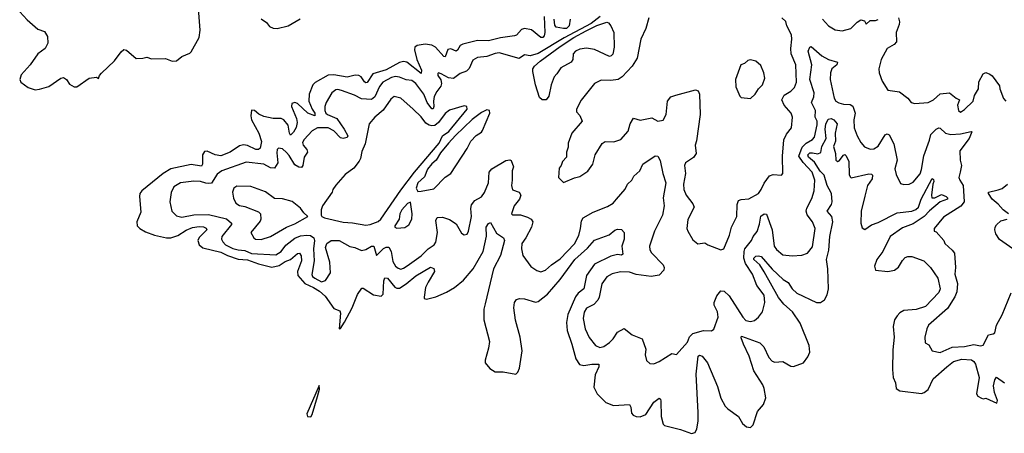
# Model space of a CAD drawing. Extents: x 2199565 to 2323334, y 894172 to 1018966.
# Tile 432 of 440: x 2303570 to 2310892, y 1009620 to 1012701. Entities that reach past the tile are written whole.
import ezdxf

# ---------------------------------------------------------------- set-up
doc = ezdxf.new("R2010")
doc.units = 0

msp = doc.modelspace()

# ---------------------------------------------------------------- linework, layer by layer
at = {"layer": '0CON10XD'}
for points in [[(2303570, 1012760), (2303625, 1012700.5), (2303705, 1012630.8), (2303755, 1012613.8), (2303777.5, 1012575), (2303778.8, 1012525), (2303758.8, 1012485), (2303705, 1012447.5), (2303647.3, 1012365), (2303580.2, 1012289.8), (2303570.8, 1012255), (2303578.8, 1012235), (2303634.2, 1012195), (2303685, 1012179.5), (2303717.6, 1012182.4), (2303787.6, 1012202.4), (2303875, 1012264), (2303895, 1012270), (2303918, 1012255), (2303939.5, 1012219.5), (2303975, 1012201.2), (2303995, 1012200.8), (2304087.5, 1012265), (2304141.7, 1012271.7), (2304156.4, 1012263.6), (2304162.5, 1012285), (2304177.6, 1012302.4), (2304275.4, 1012394.6), (2304325, 1012462), (2304345, 1012479.4), (2304365, 1012474.2), (2304435, 1012412.5), (2304485, 1012413.3), (2304515, 1012422.5), (2304549.3, 1012409.3), (2304655, 1012412), (2304705, 1012391.2), (2304735, 1012393.8), (2304775, 1012425.8), (2304835, 1012450.6), (2304845, 1012461.4), (2304905, 1012568.8), (2304913, 1012623), (2304899.2, 1012785)], [(2307470.6, 1012725), (2307474.6, 1012605), (2307469.9, 1012580.1), (2307461.4, 1012568.6), (2307445, 1012567.9), (2307375, 1012626.1), (2307325, 1012635.4), (2307301.5, 1012628.5), (2307263.7, 1012586.3), (2307250.6, 1012579.4), (2307146.1, 1012566.1), (2307055, 1012543.8), (2306974.7, 1012544.7), (2306865, 1012519.6), (2306845, 1012508.2), (2306825, 1012473.6), (2306815, 1012466.8), (2306775, 1012483.6), (2306755, 1012479.1), (2306735, 1012424.6), (2306725, 1012425.4), (2306662.1, 1012495), (2306635, 1012510.3), (2306585, 1012518.4), (2306525, 1012508.5), (2306509.3, 1012495), (2306505.2, 1012475), (2306522.3, 1012405), (2306557.1, 1012325), (2306555, 1012300), (2306448.8, 1012385), (2306425, 1012388.9), (2306395, 1012380.8), (2306295, 1012326.9), (2306195, 1012297.5), (2306155, 1012231.8), (2306145, 1012229.6), (2306135, 1012237.5), (2306108.3, 1012275), (2306092.9, 1012285), (2306065, 1012286.3), (2306005, 1012273), (2305905, 1012289.4), (2305865, 1012288.3), (2305768.2, 1012231.8), (2305749.2, 1012215), (2305722.8, 1012147.2), (2305720.7, 1012095), (2305743.9, 1012033.9), (2305765.8, 1012005), (2305765.6, 1011984.4), (2305712.6, 1012005), (2305635, 1012077.5), (2305615, 1012084.1), (2305593.3, 1012076.7), (2305592, 1012055), (2305629.1, 1011965), (2305633.8, 1011935), (2305625, 1011898.8), (2305605, 1011862.1), (2305585, 1011841.1), (2305575.4, 1011855.4), (2305566, 1011915), (2305535, 1011954.7), (2305515, 1011963.8), (2305455, 1011963.6), (2305385, 1011979.7), (2305347.6, 1011997.6), (2305315, 1012023.8), (2305295, 1012026.2), (2305290, 1011985), (2305294.1, 1011955), (2305347.8, 1011855), (2305367.5, 1011792.5), (2305357.9, 1011745), (2305345, 1011732.9), (2305325, 1011733.4), (2305264.2, 1011764.2), (2305235, 1011769.6), (2305205, 1011762.2), (2305135, 1011714.7), (2305065, 1011686.8), (2305023.7, 1011693.7), (2304965, 1011720.4), (2304945, 1011719.5), (2304929.6, 1011695), (2304928.8, 1011625), (2304921.2, 1011608.8), (2304845, 1011621.8), (2304695, 1011589.5), (2304637.5, 1011555), (2304478.5, 1011425), (2304464.6, 1011405), (2304460, 1011385), (2304471.7, 1011268.3), (2304440.9, 1011195), (2304444.6, 1011165), (2304463.8, 1011145), (2304505, 1011120.8), (2304573.6, 1011095), (2304662, 1011075), (2304695, 1011076.3), (2304745, 1011093.8), (2304807.6, 1011132.4), (2304855, 1011152.7), (2304905, 1011160), (2304937.8, 1011157.8), (2304957.3, 1011147.3), (2304961.5, 1011135), (2304905, 1011078.9), (2304893.8, 1011055), (2304903.8, 1011025), (2304930.9, 1011000.9), (2305065, 1010969.6), (2305115, 1010945.1), (2305195, 1010917.6), (2305265, 1010913.1), (2305345, 1010882.8), (2305445, 1010858.3), (2305499.3, 1010870.7), (2305545, 1010900.3), (2305585, 1010913.9), (2305635, 1010958.2), (2305651.8, 1010961.8), (2305663.1, 1010943.1), (2305665.7, 1010905), (2305636.8, 1010825), (2305638.9, 1010795), (2305690.1, 1010735), (2305755.8, 1010705.8), (2305798.9, 1010678.9), (2305840.9, 1010640.9), (2305905, 1010550.5), (2305951.3, 1010531.3), (2305956.2, 1010513.8), (2305945, 1010397.5), (2305955, 1010400), (2305985, 1010448.5), (2306041.6, 1010555), (2306083.2, 1010655), (2306115, 1010700.6), (2306125, 1010700), (2306200.6, 1010650.6), (2306258.1, 1010641.9), (2306273.5, 1010656.5), (2306278.4, 1010755), (2306285, 1010778.5), (2306305, 1010774.6), (2306359.6, 1010709.6), (2306375, 1010702.1), (2306395, 1010702.4), (2306445, 1010732.2), (2306515, 1010793.3), (2306625, 1010857.3), (2306648.5, 1010848.5), (2306654.4, 1010825), (2306606.8, 1010745), (2306588.5, 1010705), (2306578.1, 1010635), (2306577.5, 1010625), (2306595, 1010620), (2306665, 1010636.8), (2306745, 1010672.3), (2306802.7, 1010705), (2306870.2, 1010759.8), (2306941.6, 1010845), (2307015.9, 1010975), (2307041.3, 1011088.7), (2307039.1, 1011155), (2307055, 1011184), (2307070, 1011190), (2307115, 1011110.6), (2307166.7, 1011075), (2307175.6, 1011055), (2307144.2, 1010945), (2307093.3, 1010845), (2307030.3, 1010585), (2307022.6, 1010545), (2307022.4, 1010465), (2307064.2, 1010305), (2307057.1, 1010255), (2307030.5, 1010165), (2307032.3, 1010145), (2307065, 1010103.1), (2307105, 1010076.9), (2307165, 1010077), (2307259.3, 1010060.7), (2307275, 1010074.4), (2307286.5, 1010105), (2307307.2, 1010235), (2307292.8, 1010335), (2307256.2, 1010463.8), (2307244.6, 1010555), (2307249.2, 1010595), (2307264.4, 1010615.6), (2307285.8, 1010624.2), (2307325, 1010620.6), (2307405, 1010597.8), (2307425, 1010602.2), (2307495, 1010656.2), (2307589.7, 1010765), (2307697, 1010915), (2307791.3, 1010998.7), (2307845, 1011058.2), (2307952.4, 1011097.6), (2307995, 1011133.3), (2308015, 1011140.8), (2308045, 1011138), (2308065.8, 1011115), (2308064.3, 1011065), (2308047.5, 1011015), (2308055.6, 1010954.4), (2308045, 1010948), (2308015, 1010952), (2307965, 1010938.9), (2307845, 1010880.3), (2307784.5, 1010795), (2307765, 1010697.1), (2307722.1, 1010665), (2307702.9, 1010637.1), (2307646.4, 1010505), (2307636.7, 1010446.7), (2307641.2, 1010385), (2307674.7, 1010284.7), (2307706.7, 1010175), (2307731.8, 1010131.8), (2307764.6, 1010124.6), (2307824.2, 1010135.8), (2307876, 1010135), (2307876.9, 1010115), (2307850.3, 1010055), (2307839.6, 1009965), (2307864.7, 1009914.7), (2307929.2, 1009849.2), (2307985, 1009826.4), (2308105, 1009836), (2308114.2, 1009815), (2308120.7, 1009770.7), (2308130.8, 1009755), (2308155.4, 1009745.4), (2308185, 1009743.3), (2308225, 1009761.2), (2308285, 1009853.1), (2308325, 1009883.1), (2308335.4, 1009875.4), (2308338.9, 1009858.9), (2308340.3, 1009745), (2308355, 1009689.4), (2308365, 1009678.9), (2308485, 1009649.3), (2308565, 1009620), (2308593.4, 1009626.6), (2308606.4, 1009653.6), (2308615, 1009710), (2308616, 1009774), (2308601.5, 1010061.5), (2308615.8, 1010195), (2308625, 1010201.9), (2308645, 1010195.6), (2308685, 1010144.5), (2308757.9, 1009967.9), (2308785, 1009880.9), (2308815, 1009822.7), (2308835, 1009801.8), (2308916.2, 1009745), (2308945, 1009693.8), (2308975, 1009668.8), (2309005, 1009663.3), (2309025, 1009682.5), (2309057.3, 1009782.7), (2309101.2, 1009835), (2309117.5, 1009885), (2309105.7, 1009954.3), (2309095, 1009981.2), (2309028.1, 1010085), (2308995.5, 1010195.5), (2308953.3, 1010285), (2308935, 1010332.5), (2308936.7, 1010343.3), (2309075, 1010293.6), (2309104.5, 1010265), (2309140.8, 1010185), (2309165, 1010157.5), (2309185, 1010151.2), (2309245, 1010156.1), (2309305, 1010119.2), (2309325, 1010118.9), (2309398.1, 1010145), (2309431.1, 1010188.9), (2309444.6, 1010225.4), (2309441.3, 1010275), (2309375, 1010441.2), (2309315.6, 1010525), (2309251.7, 1010581.7), (2309212.1, 1010632.1), (2309106.1, 1010823.9), (2309074.7, 1010875), (2309028.7, 1010915), (2309029.6, 1010925), (2309045, 1010938.5), (2309065, 1010942.3), (2309085, 1010937.7), (2309165, 1010843.4), (2309246.4, 1010765), (2309285, 1010742.5), (2309313.9, 1010695), (2309348.9, 1010665), (2309495, 1010595.5), (2309525, 1010594.4), (2309555, 1010613.3), (2309575, 1010650.8), (2309584.3, 1010695), (2309579, 1010845), (2309569.2, 1010915), (2309587.4, 1010985), (2309595.4, 1011085), (2309616.6, 1011195), (2309608.3, 1011235), (2309575.4, 1011275), (2309606.7, 1011325), (2309612.3, 1011345), (2309607.4, 1011405), (2309590.4, 1011439.6)], [(2307886.2, 1012723.8), (2307818.5, 1012671.5), (2307620, 1012565), (2307425, 1012448.1), (2307365, 1012431.8), (2307325, 1012440), (2307285, 1012411.9), (2307135, 1012454.6), (2307105, 1012450), (2307045, 1012425.4), (2306975, 1012418.1), (2306940.6, 1012399.4), (2306911.7, 1012338.3), (2306893.6, 1012316.4), (2306845, 1012299.5), (2306795, 1012262.2), (2306758.3, 1012268.3), (2306705, 1012298.1), (2306685, 1012303.8), (2306680.3, 1012299.7), (2306679.2, 1012285), (2306702.1, 1012252.1), (2306706.6, 1012225), (2306701.4, 1012205), (2306671.1, 1012165), (2306652.6, 1012127.4), (2306647, 1012095), (2306650.3, 1012055), (2306645, 1012037.5), (2306635, 1012035.6), (2306599.6, 1012085), (2306575.7, 1012145.7), (2306515, 1012224.6), (2306485, 1012247.5), (2306445, 1012252.7), (2306393.7, 1012273.6), (2306365, 1012276.6), (2306335, 1012271.2), (2306269.5, 1012235), (2306246, 1012204), (2306212.1, 1012125), (2306185, 1012107.4), (2306111.8, 1012111.8), (2306058.6, 1012138.6), (2305963, 1012173), (2305935, 1012180.6), (2305922, 1012178), (2305891.9, 1012155), (2305848.8, 1012085), (2305838, 1012055), (2305838.4, 1012025), (2305845.6, 1012005.6), (2305858.8, 1011995), (2305928.6, 1011965), (2305983.2, 1011885), (2306010, 1011835), (2306005, 1011823.5), (2305975, 1011815.4), (2305955, 1011820.9), (2305905, 1011871.8), (2305865, 1011895.6), (2305785, 1011895.4), (2305745, 1011872.5), (2305685, 1011807.5), (2305673.5, 1011785), (2305679.1, 1011765), (2305704.7, 1011735), (2305709.3, 1011715), (2305685, 1011676.9), (2305676.7, 1011615), (2305665, 1011600.4), (2305645, 1011601.5), (2305615, 1011619.1), (2305575, 1011688.8), (2305555, 1011712.3), (2305525, 1011739.4), (2305495.7, 1011744.3), (2305485, 1011733.3), (2305481.5, 1011708.5), (2305488.8, 1011635), (2305465, 1011594.4), (2305435, 1011597.3), (2305385, 1011624.1), (2305255, 1011640.5), (2305074.3, 1011575.7), (2305039.6, 1011550.4), (2304996, 1011484), (2304975, 1011479.7), (2304954.3, 1011484.3), (2304915, 1011496.8), (2304865, 1011499.1), (2304764.7, 1011485.3), (2304716.9, 1011455), (2304697.4, 1011412.6), (2304685.6, 1011345), (2304701.4, 1011275), (2304735, 1011239.2), (2304775, 1011229.4), (2304865, 1011246.5), (2304975, 1011250.3), (2305108.6, 1011218.6), (2305146.2, 1011185), (2305146, 1011175), (2305072.9, 1011085), (2305070.8, 1011065), (2305080, 1011045), (2305100.5, 1011025), (2305155, 1010997.4), (2305195, 1010986.4), (2305245, 1010982.4), (2305295, 1010958.4), (2305475, 1010949.1), (2305514.6, 1010975), (2305549.3, 1011020.7), (2305615.9, 1011074.1), (2305658.6, 1011091.4), (2305705, 1011097.1), (2305732.9, 1011092.9), (2305756.2, 1011075), (2305761.6, 1011055), (2305754.7, 1010995), (2305760.8, 1010905), (2305742.8, 1010802.8), (2305748.6, 1010788.6), (2305764.3, 1010775), (2305815, 1010749.5), (2305845, 1010757.5), (2305881.8, 1010815), (2305877.1, 1010895), (2305843.3, 1011005), (2305855, 1011034), (2305885, 1011056.7), (2305945, 1011057.1), (2306025, 1011012.5), (2306063, 1011003), (2306111.2, 1010981.2), (2306145, 1010988.6), (2306185, 1011013.8), (2306203.9, 1011013.9), (2306223.6, 1010943.6), (2306275, 1010996.2), (2306295, 1011007.5), (2306315, 1011007.3), (2306332.8, 1010975), (2306345, 1010900.8), (2306365, 1010865.6), (2306385, 1010848.9), (2306405, 1010843.6), (2306425, 1010849.2), (2306452.3, 1010867.7), (2306555, 1010943.2), (2306606.4, 1010995), (2306651.5, 1011025), (2306665, 1011044.3), (2306677.5, 1011115), (2306665.6, 1011205), (2306673.6, 1011226.4), (2306715, 1011228.8), (2306765, 1011213.6), (2306815, 1011179.4), (2306855, 1011110.8), (2306875, 1011097.5), (2306896.4, 1011103.6), (2306907.8, 1011125), (2306930.9, 1011235), (2306925.4, 1011295), (2306929.2, 1011320.8), (2306955, 1011354.4), (2307005, 1011381.5), (2307027.4, 1011412.6), (2307055.4, 1011485.4), (2307061.5, 1011565), (2307080.8, 1011589.2), (2307185, 1011652), (2307215, 1011656.7), (2307225, 1011652.5), (2307241.2, 1011605), (2307232, 1011575), (2307232.5, 1011505), (2307226.1, 1011465), (2307235, 1011434.4), (2307284, 1011415), (2307296.5, 1011395), (2307287.3, 1011365), (2307247.3, 1011315), (2307227.5, 1011255), (2307235, 1011247.5), (2307295, 1011247.5), (2307345, 1011230), (2307372.5, 1011215), (2307386.5, 1011195), (2307376, 1011155), (2307333.9, 1011076.1), (2307304.6, 1011035), (2307301.4, 1010995), (2307311.9, 1010945), (2307372.2, 1010862.2), (2307415, 1010833.1), (2307445, 1010822.2), (2307480.8, 1010835), (2307525.5, 1010875), (2307589.9, 1010920.1), (2307695, 1011032.5), (2307726.9, 1011093.1), (2307741.2, 1011145), (2307748, 1011202), (2307760, 1011225), (2307835, 1011268.2), (2307941.4, 1011308.6), (2307982.5, 1011335), (2308007.1, 1011362.9)], [(2305366.1, 1012706.1), (2305405, 1012680), (2305428.8, 1012648.8), (2305455, 1012637.3), (2305485.4, 1012634.6), (2305565.4, 1012654.6), (2305655, 1012707.9)], [(2307663.2, 1012705), (2307655.3, 1012655), (2307635, 1012636.1), (2307615, 1012634.2), (2307560.6, 1012645), (2307550.2, 1012660.2), (2307545.6, 1012705)], [(2308247.5, 1012715), (2308225.7, 1012635), (2308189.1, 1012555), (2308161.1, 1012415), (2308125, 1012355.6), (2308051.4, 1012275), (2308020, 1012255), (2307965, 1012246.9), (2307895, 1012250.8), (2307845, 1012224.3), (2307745, 1012102), (2307711.4, 1012035), (2307711.4, 1012015), (2307736.4, 1011986.4), (2307752.5, 1011945), (2307675.7, 1011854.3), (2307648.8, 1011781.2), (2307647.6, 1011752.4), (2307635.7, 1011715), (2307635, 1011677.5), (2307606.7, 1011645), (2307597.5, 1011615), (2307582.5, 1011595), (2307577.5, 1011525), (2307615, 1011487.5), (2307695, 1011523.3), (2307735, 1011533.3), (2307795, 1011573.3), (2307831.2, 1011625), (2307849.2, 1011695), (2307900.9, 1011779.1), (2307923, 1011793), (2307988.8, 1011791.2), (2308041.3, 1011808.7), (2308095, 1011871.2), (2308110, 1011925), (2308135, 1011966.7), (2308185, 1011953.1), (2308270.5, 1011970.5), (2308315, 1011944), (2308355, 1011951.2), (2308377.1, 1011995), (2308386.6, 1012093.4), (2308413.2, 1012126.8), (2308449.2, 1012139.2), (2308595, 1012177.5), (2308615, 1012171.2), (2308626.4, 1012146.4), (2308630.6, 1011995), (2308602.7, 1011797.3), (2308592.9, 1011765), (2308601.5, 1011705), (2308581.4, 1011675), (2308520.8, 1011635), (2308512.7, 1011615), (2308520.6, 1011555), (2308505.6, 1011475.6), (2308509.5, 1011435), (2308525.8, 1011395), (2308575, 1011330), (2308584.5, 1011305), (2308537.3, 1011212.7), (2308532, 1011145), (2308537.5, 1011125), (2308575, 1011060), (2308611.7, 1011031.7), (2308665, 1011040), (2308687.5, 1011025), (2308785, 1010986.7), (2308806, 1010995), (2308849.2, 1011095)], [(2308849.2, 1011095), (2308864.2, 1011155), (2308902.2, 1011235), (2308904.6, 1011325), (2308916.3, 1011353.7), (2308935, 1011361.6), (2308992.4, 1011367.6), (2309063.3, 1011406.7), (2309084.4, 1011435), (2309106, 1011484), (2309145, 1011538.6), (2309173.4, 1011546.6), (2309235, 1011543.8), (2309244.2, 1011555.8), (2309241.4, 1011685), (2309251.9, 1011805), (2309271.5, 1011848.5), (2309309.2, 1011895), (2309316.7, 1011975), (2309306.7, 1012005), (2309254.2, 1012064.2), (2309236.4, 1012105), (2309255, 1012138.9), (2309305, 1012168.2), (2309331.9, 1012195), (2309346.5, 1012235), (2309340.9, 1012365), (2309307.4, 1012447.4), (2309305.5, 1012485), (2309312.3, 1012555), (2309308.9, 1012588.9), (2309275.6, 1012655), (2309266.4, 1012686.4), (2309238, 1012715)], [(2309540.8, 1012705), (2309585, 1012654.4), (2309635, 1012625.7), (2309685, 1012617.1), (2309751.2, 1012635), (2309798.3, 1012681.7), (2309825, 1012699.4), (2309851.4, 1012691.4), (2309865, 1012667.5), (2309895, 1012694), (2309935, 1012694.4), (2309955, 1012701.9)], [(2310104.3, 1012715), (2310111.4, 1012685), (2310110.6, 1012665), (2310087.5, 1012605), (2310089.2, 1012535), (2310074, 1012515), (2310020.9, 1012485), (2309975.5, 1012404.5), (2309959.2, 1012335), (2309961.2, 1012305), (2309982.6, 1012242.6), (2310025.6, 1012175.6), (2310113, 1012163), (2310174, 1012115), (2310198.8, 1012085), (2310227, 1012077), (2310325.8, 1012084.2), (2310365.6, 1012105), (2310415, 1012148.1), (2310485, 1012155.6), (2310535, 1012115.7), (2310557.5, 1012105), (2310543.1, 1012065), (2310550, 1012025), (2310565, 1012012.5), (2310595, 1012032.5), (2310660, 1012095), (2310671.2, 1012135), (2310700.5, 1012185), (2310701.3, 1012238.7), (2310735, 1012296.7), (2310755, 1012308), (2310785, 1012294.2), (2310801.3, 1012281.3), (2310857, 1012207), (2310857.5, 1012185), (2310885, 1012112.5), (2310902.5, 1012095)], [(2307455, 1012104), (2307435, 1012121.2), (2307406.5, 1012216.5), (2307385.3, 1012315.3), (2307386.3, 1012335), (2307397.4, 1012355), (2307439.2, 1012390.8), (2307589.6, 1012500.4), (2307691.7, 1012568.3), (2307781.6, 1012618.4), (2307861.9, 1012658.1), (2307935, 1012682.2), (2307947.9, 1012677.9), (2307965.7, 1012655), (2307987.1, 1012605), (2307990.8, 1012495), (2307980.6, 1012445), (2307969.2, 1012430.8), (2307955, 1012425.6), (2307845, 1012478.9), (2307785, 1012487.5), (2307735, 1012480.5), (2307702.5, 1012465), (2307684.6, 1012445.4), (2307682.9, 1012405), (2307670.8, 1012385), (2307595, 1012342.9), (2307565, 1012298.6), (2307545, 1012274), (2307521.5, 1012215), (2307505, 1012130), (2307485, 1012104.2), (2307455, 1012104)], [(2308007.1, 1011362.9), (2308071.9, 1011438.1), (2308090, 1011475), (2308123.1, 1011505), (2308136.9, 1011535), (2308181.1, 1011575), (2308204.5, 1011625.5), (2308295, 1011686.2), (2308315, 1011683.3), (2308333, 1011653), (2308352.7, 1011555), (2308375.3, 1011485), (2308356.2, 1011375), (2308362.5, 1011315), (2308349.6, 1011245), (2308289.6, 1011125), (2308253, 1011013), (2308256.1, 1010986.1), (2308268.5, 1010965), (2308355.6, 1010875), (2308362.7, 1010855), (2308358.8, 1010835), (2308325, 1010797.5), (2308265, 1010787.2), (2308155, 1010803.9), (2308105, 1010819.6), (2308038.3, 1010821.7), (2307975, 1010808.1), (2307935.8, 1010785), (2307897.8, 1010732.2), (2307878.9, 1010635), (2307868.9, 1010611.1), (2307839.8, 1010580.2), (2307785, 1010552.9), (2307766.9, 1010523.1), (2307760.8, 1010475), (2307775, 1010398.8), (2307805, 1010334), (2307853.1, 1010273.1), (2307885, 1010258.8), (2307915, 1010267.3), (2307955, 1010295.5), (2307983.3, 1010325), (2308015, 1010374), (2308065, 1010402), (2308125, 1010354), (2308198.8, 1010325), (2308225.9, 1010245.9), (2308221.2, 1010205), (2308232.3, 1010162.3), (2308255, 1010140), (2308285, 1010136.7), (2308325, 1010153.8), (2308420, 1010215), (2308455, 1010207.5), (2308535, 1010300), (2308550.3, 1010339.7), (2308575.4, 1010364.6), (2308655, 1010386.7), (2308715.5, 1010384.5), (2308732.9, 1010395), (2308763.1, 1010485), (2308758.2, 1010525), (2308733.8, 1010575), (2308733.5, 1010595), (2308754.7, 1010645.3), (2308785, 1010682.5), (2308808.7, 1010678.7), (2308846.7, 1010645), (2308947.5, 1010485), (2308970.5, 1010460.5), (2309005, 1010454), (2309035, 1010461.5), (2309065, 1010485.7), (2309094.4, 1010525), (2309110, 1010595), (2309105, 1010648.8), (2309050.9, 1010720.9), (2309018.2, 1010805), (2308968.1, 1010885), (2308955.2, 1010925), (2308956.7, 1010975), (2308963.4, 1010995), (2309012.7, 1011055), (2309023.8, 1011086.2), (2309055, 1011124.4), (2309072.1, 1011177.9), (2309081.5, 1011238.5), (2309105, 1011255.5), (2309123, 1011253), (2309165.2, 1011135.2), (2309180.9, 1011015), (2309198.6, 1010988.6), (2309245, 1010950.6), (2309315, 1010940.8), (2309385, 1010948), (2309427.3, 1010962.7), (2309465, 1011010), (2309485.6, 1011145), (2309464.4, 1011195), (2309427.1, 1011247.1), (2309419.6, 1011275), (2309423.5, 1011296.5), (2309461.1, 1011368.9), (2309478.9, 1011425), (2309481.8, 1011505), (2309462.9, 1011565), (2309395, 1011636.5), (2309363.9, 1011685), (2309389.7, 1011750.3), (2309418.1, 1011781.9), (2309465, 1011809.6), (2309479.2, 1011825), (2309501.4, 1011918.6), (2309499.3, 1011945), (2309486.2, 1011975), (2309488.2, 1012025), (2309459.2, 1012085), (2309475.5, 1012125), (2309478.4, 1012155), (2309446.9, 1012255), (2309460.4, 1012365), (2309434.2, 1012465), (2309445, 1012496), (2309455, 1012500), (2309535, 1012431.2), (2309584, 1012405), (2309651.2, 1012385), (2309645.7, 1012365), (2309609.1, 1012335), (2309598.5, 1012305), (2309597.9, 1012255), (2309626.8, 1012115), (2309638.5, 1012095), (2309661.2, 1012081.2), (2309695, 1012071.8), (2309745, 1012068.6), (2309765.4, 1012055.4), (2309781.8, 1012005), (2309773.5, 1011955), (2309775.3, 1011895.3), (2309796.9, 1011835), (2309824.5, 1011785), (2309852.7, 1011752.7), (2309895, 1011736.5), (2309920.4, 1011739.6), (2309955, 1011759.5), (2310005, 1011844.2), (2310020.5, 1011850.5), (2310035, 1011842), (2310070, 1011775), (2310094.4, 1011655.6), (2310078.7, 1011588.7), (2310087.9, 1011547.9), (2310120.9, 1011480.9), (2310145, 1011472.9), (2310185, 1011476.9), (2310215, 1011490.8), (2310265, 1011553.3), (2310277, 1011585), (2310292.9, 1011687.1), (2310335.7, 1011804.3), (2310344.4, 1011845), (2310384.7, 1011885.3), (2310404.4, 1011894.4), (2310415, 1011892.5), (2310455, 1011855.5), (2310495, 1011846.8), (2310565, 1011851.5), (2310645, 1011868.8), (2310650, 1011865), (2310631.2, 1011815), (2310561.9, 1011725), (2310562.5, 1011655), (2310574.3, 1011614.3), (2310564.3, 1011565), (2310554.4, 1011525), (2310560, 1011505), (2310585.5, 1011465), (2310592.2, 1011345), (2310568.1, 1011311.9), (2310440.7, 1011229.3), (2310370, 1011145), (2310370, 1011125), (2310385, 1011120), (2310441.2, 1011055), (2310450, 1011035), (2310505, 1010983.1), (2310520.6, 1010960.6), (2310529.6, 1010855), (2310523.8, 1010805), (2310544.6, 1010735), (2310539.2, 1010675), (2310523.4, 1010636.6), (2310469.3, 1010550.7), (2310329.2, 1010425), (2310315, 1010397.5), (2310301.4, 1010335), (2310304.2, 1010294.2), (2310330, 1010280), (2310355, 1010234), (2310415, 1010223.1), (2310505, 1010261.2), (2310595, 1010267.3), (2310665, 1010282.7), (2310715, 1010271.4), (2310734.2, 1010275.8), (2310775, 1010353.8), (2310810, 1010360), (2310821.2, 1010368.8), (2310834.1, 1010425.9), (2310875, 1010502.5), (2310943.6, 1010666.4)], [(2309005, 1012112.5), (2309040, 1012145), (2309063.3, 1012185), (2309093.8, 1012215), (2309110, 1012265), (2309104, 1012305), (2309080.5, 1012360.5), (2309045, 1012391.2), (2309005, 1012401.2), (2308983.9, 1012396.1), (2308960, 1012375), (2308932.5, 1012365), (2308892, 1012255), (2308895, 1012200), (2308925, 1012130), (2308935, 1012120), (2309005, 1012112.5)], [(2306145, 1011169.4), (2306175, 1011174.5), (2306235, 1011197.1), (2306255, 1011213.9), (2306405, 1011431.9), (2306505, 1011564.7), (2306688.4, 1011781.6), (2306714.3, 1011835), (2306761.9, 1011868.1), (2306896.4, 1012035), (2306896.2, 1012055), (2306875, 1012060), (2306765, 1012025.7), (2306735, 1012000.8), (2306685.5, 1011934.5), (2306656.6, 1011913.4), (2306635, 1011909.3), (2306614.2, 1011914.2), (2306589.7, 1011929.7), (2306555, 1011977.8), (2306495.6, 1012035), (2306404, 1012115), (2306355, 1012127.5), (2306330.5, 1012109.5), (2306273.6, 1012026.4), (2306210, 1011975), (2306168.6, 1011925), (2306139.4, 1011775), (2306115, 1011718.8), (2306104.1, 1011665.9), (2306093.6, 1011646.4), (2306055, 1011594), (2305991.3, 1011548.7), (2305920.9, 1011469.1), (2305899.2, 1011435), (2305894.2, 1011415), (2305821.2, 1011315), (2305812.5, 1011285), (2305812.5, 1011245), (2305817.5, 1011235), (2305837.5, 1011225), (2305975, 1011193.6), (2306045, 1011188.9), (2306145, 1011169.4)], [(2306530.3, 1011420.3), (2306555, 1011422.9), (2306649.7, 1011440.3), (2306735, 1011526.7), (2306775, 1011556.2), (2306898.7, 1011741.3), (2306924.6, 1011795.4), (2306965, 1011838.6), (2307005, 1011864), (2307012.5, 1011875), (2307066.2, 1012005), (2307063.8, 1012023.8), (2307045, 1012028.1), (2307005, 1012010), (2306933.8, 1011956.2), (2306810.8, 1011839.2), (2306759.2, 1011780.8), (2306699.9, 1011710.1), (2306665.8, 1011655), (2306634, 1011626), (2306603.8, 1011586.2), (2306579.6, 1011530.4), (2306531.7, 1011485), (2306518.9, 1011445), (2306530.3, 1011420.3)], [(2309590.4, 1011439.6), (2309574.7, 1011464.7), (2309552, 1011542), (2309523.6, 1011573.6), (2309480.2, 1011640.2), (2309435, 1011677.2), (2309430.2, 1011695), (2309445, 1011708.5), (2309465, 1011710.2), (2309505, 1011700.6), (2309527.6, 1011712.4), (2309534.2, 1011755.8), (2309567.8, 1011815), (2309558.8, 1011885), (2309565, 1011922.9), (2309581, 1011959), (2309605, 1011965.7), (2309625, 1011954.4), (2309648.1, 1011925), (2309633, 1011855), (2309637.7, 1011795), (2309621.9, 1011755), (2309637.8, 1011705), (2309638.1, 1011655), (2309655, 1011645.6), (2309665, 1011648.6), (2309695, 1011692), (2309705, 1011696), (2309715, 1011686), (2309735.3, 1011645), (2309738.9, 1011548.9), (2309745, 1011529.2), (2309753.2, 1011523.2), (2309885, 1011551.5), (2309905, 1011550), (2309912.5, 1011542.5), (2309910, 1011515), (2309875.7, 1011465), (2309855.9, 1011385.9), (2309826.2, 1011275), (2309825.2, 1011185), (2309835, 1011150.5), (2309855, 1011136.9), (2309905, 1011171.8), (2309955, 1011190), (2310095, 1011261.1), (2310205, 1011274.7), (2310235, 1011286), (2310253.4, 1011305), (2310273.5, 1011365), (2310355, 1011518.8), (2310365, 1011510), (2310368.2, 1011495), (2310360.4, 1011475), (2310350, 1011395), (2310353.9, 1011373.9), (2310375, 1011373.7), (2310425, 1011399.2), (2310459.6, 1011385), (2310469.4, 1011375), (2310469.3, 1011365), (2310415, 1011344.8), (2310335, 1011277.3), (2310296.1, 1011233.9), (2310215, 1011179.2), (2310135, 1011150.2), (2310043.3, 1011085), (2309987.9, 1010975), (2309944.6, 1010915), (2309927.1, 1010865), (2309933.8, 1010835), (2310025, 1010826.2), (2310075.3, 1010834.7), (2310105, 1010856.5), (2310135, 1010906.9), (2310155, 1010928.5), (2310175, 1010937.1), (2310205, 1010937.5), (2310294, 1010905), (2310344, 1010855), (2310397.7, 1010775), (2310413.7, 1010695), (2310405, 1010669.3), (2310305, 1010564.1), (2310237.4, 1010542.6), (2310145.8, 1010534.2), (2310115, 1010517.1), (2310094.6, 1010495), (2310076.2, 1010465), (2310065.6, 1010415), (2310071.9, 1010335), (2310063.1, 1010243.1), (2310060.6, 1010095), (2310066, 1010035), (2310082.5, 1009995), (2310088.8, 1009955), (2310115.9, 1009935.9), (2310275, 1009915.8), (2310295, 1009922.9), (2310325, 1009945.8), (2310363.9, 1010025), (2310463.7, 1010116.3), (2310515, 1010153.9), (2310575, 1010171.9), (2310647.4, 1010167.4), (2310665, 1010156.2), (2310677.5, 1010135), (2310704.6, 1010035), (2310686, 1009915), (2310695, 1009897.5), (2310721.7, 1009881.7), (2310735, 1009877.5), (2310755, 1009882.5), (2310836.7, 1009845), (2310840.8, 1009865), (2310818.5, 1009925), (2310812.4, 1009975), (2310821, 1010019), (2310835, 1010039.4), (2310892.5, 1009995)], [(2305365, 1011063.5), (2305435, 1011085.8), (2305553.3, 1011156.7), (2305615, 1011180.9), (2305712.5, 1011235), (2305682.3, 1011262.3), (2305657.7, 1011297.7), (2305595.6, 1011345.6), (2305525, 1011365.7), (2305465, 1011370), (2305397.9, 1011417.9), (2305287.6, 1011457.6), (2305185, 1011460.5), (2305162.2, 1011445), (2305151.5, 1011415), (2305160.5, 1011370.5), (2305177.5, 1011335), (2305205, 1011317.8), (2305245, 1011309.5), (2305345, 1011270.8), (2305360, 1011255), (2305364.3, 1011215), (2305359.3, 1011200.7), (2305288.8, 1011115), (2305310.6, 1011075), (2305322.5, 1011065), (2305365, 1011063.5)], [(2310923.8, 1011255), (2310884.5, 1011284.5), (2310846.9, 1011326.9), (2310802, 1011365), (2310773.3, 1011405), (2310774, 1011416), (2310845, 1011433.5), (2310875, 1011443.5), (2310915, 1011475.6)], [(2306375, 1011147.8), (2306435, 1011154.2), (2306465, 1011173.8), (2306485.7, 1011215), (2306487.8, 1011255), (2306475, 1011342.5), (2306455, 1011331.8), (2306411.2, 1011285), (2306395.9, 1011255), (2306391.9, 1011215), (2306360.4, 1011165), (2306358.6, 1011155), (2306375, 1011147.8)], [(2310954.2, 1010995), (2310855, 1011063.8), (2310828.8, 1011105), (2310821.2, 1011135), (2310824, 1011155), (2310835, 1011173.3), (2310866.4, 1011203.6), (2310912.5, 1011215)], [(2305735, 1009743.3), (2305745, 1009760), (2305785, 1009893.3), (2305798.3, 1009948.3), (2305797.5, 1009977.5), (2305704.8, 1009765.2), (2305709.2, 1009745), (2305735, 1009743.3)]]:
    msp.add_lwpolyline(points, dxfattribs=at)

doc.saveas('drawing.dxf')
